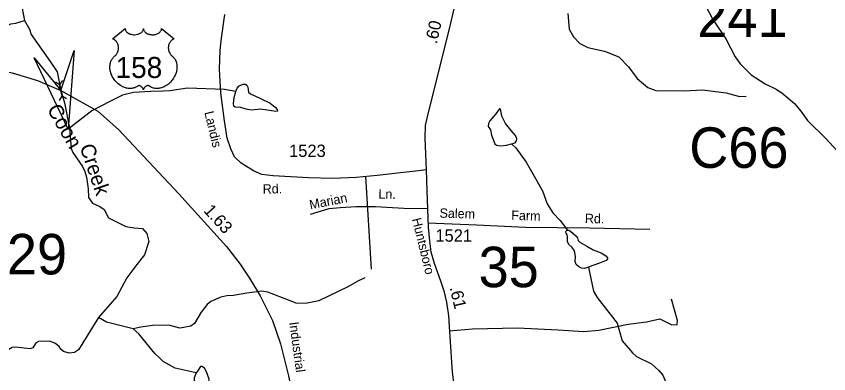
# Model space of a CAD drawing. Extents: x 2056842 to 2160602, y 826753 to 1016856.
# Drawn here: x 2128651 to 2136885, y 935117 to 938737 of the extents above; entities that cross this region are included whole.
import ezdxf

# ---------------------------------------------------------------- set-up
doc = ezdxf.new("R2010")
doc.units = 0
for name, color, linetype in [('Exist Hydrographic Creek Single Shore', 7, 'Continuous'), ('Exist Hydrographic Creek Single Shore Label', 7, 'Continuous'), ('Exist Hydrographic Misc Water Feature', 7, 'Continuous'), ('Exist Road Non-System Type 51', 7, 'Continuous'), ('Exist Road Non-System Type 51 Label', 7, 'Continuous'), ('Exist Road Primary US Attributed', 7, 'Continuous'), ('Exist Road Primary US Label', 7, 'Continuous'), ('Exist Road Primary US Mileage Hundredths English Label', 7, 'Continuous'), ('Exist Road Primary US Shield CELL', 7, 'Continuous'), ('Exist Road Primary US Shield Number Label', 7, 'Continuous'), ('Exist Road Secondary Mileage Hundredths English Label', 7, 'Continuous'), ('Exist Road Secondary Structure Culvert Attributed CELL', 7, 'Continuous'), ('Exist Road Secondary Structure Culvert CELL', 7, 'Continuous'), ('Exist Road Secondary Structure Culvert Number Label', 7, 'Continuous'), ('Exist Road Secondary Structure Standard Bridge Number Label', 7, 'Continuous'), ('Exist Road Secondary Type 41 Attributed', 7, 'Continuous'), ('Exist Road Secondary Type 51 Attributed', 7, 'Continuous'), ('Exist Road Secondary Type 51 Label', 7, 'Continuous'), ('Exist Road Secondary Type 51 Number Label', 7, 'Continuous')]:
    doc.layers.add(name, color=color, linetype=linetype)

msp = doc.modelspace()

# ---------------------------------------------------------------- linework, layer by layer
at = {"layer": 'Exist Hydrographic Creek Single Shore'}
for points in [[(2128702.6, 939662.2), (2128668.9, 939572), (2128673.3, 939480), (2128684.2, 939359.8), (2128718.3, 939221.6), (2128732.3, 939041.7), (2128720.9, 938886.7), (2128713.3, 938795.4), (2128734.8, 938695)], [(2135526.4, 939056.1), (2135711.8, 938702.9), (2135842.8, 938509.5), (2135937.5, 938325.9), (2135987.8, 938254.3), (2136098.3, 938142.7), (2136240.8, 938051.4), (2136352.8, 937999.9), (2136409.2, 937962.1), (2136539.6, 937852.7), (2136603.7, 937777), (2136668.3, 937681.2), (2136860.5, 937497.2), (2137004.9, 937338.8)], [(2128734.8, 938695), (2128785.5, 938606.2), (2128801.9, 938552.2), (2128995.6, 938278.4), (2129066.3, 938173.9), (2129104, 937986.7), (2129139, 937860.1), (2129191.9, 937605)], [(2129191.9, 937605), (2129206.4, 937398.5), (2129222.7, 937358.5), (2129321.1, 937217), (2129347.3, 937165.3), (2129363.5, 937109.2), (2129378.1, 936989.4), (2129382.5, 936901.4), (2129424.9, 936845.4), (2129499, 936809.7), (2129541.8, 936779.5), (2129586.1, 936697.1), (2129759.6, 936607.2), (2129845.7, 936594.5), (2129931.8, 936589.4), (2129974.9, 936538.7), (2129995.2, 936456.4), (2129949.6, 936322.4), (2129873.6, 936222.3), (2129771, 936089.2), (2129668.4, 935900.4), (2129485.8, 935687.5)], [(2134449.2, 936197.1), (2134475.5, 936081.8), (2134502.2, 935954), (2134538.6, 935889.5), (2134609.5, 935797), (2134740, 935631), (2134761.5, 935560.1), (2134790.3, 935451.4), (2134896.9, 935327.8), (2134936.9, 935292), (2135089.4, 935216.7), (2135163.7, 935148.9), (2135203.9, 935101.2), (2135244, 935009.4), (2135260.2, 934971.5), (2135306.6, 934927.7), (2135368.5, 934899.9)], [(2129485.8, 935687.5), (2129283.1, 935358), (2129242.6, 935332.7), (2129186.9, 935326.3), (2129128.6, 935344.1), (2129100.8, 935366.9), (2129085.6, 935393.5), (2129041.2, 935426.5), (2128989.3, 935445.5), (2128877.1, 935445.2), (2128846.5, 935423.9), (2128819.9, 935379.5), (2128787, 935370.6), (2128647.7, 935385.8), (2128609.7, 935383.3), (2128557.8, 935352.9), (2128511.7, 935295.7), (2128486.1, 935181.7), (2128450.7, 935073.5), (2128439, 935017.3), (2128391.9, 934909.1), (2128318.4, 934779.8)]]:
    msp.add_lwpolyline(points, dxfattribs=at)
at = {"layer": 'Exist Hydrographic Misc Water Feature'}
for points in [[(2127613, 938697.6), (2127653, 938693.7), (2127705.1, 938673.9), (2127859.7, 938556.6), (2127915.9, 938520.8), (2127965.9, 938499.1), (2128013.9, 938487.3), (2128101.9, 938485.7), (2128240.1, 938460.3), (2128320.1, 938468.6), (2128357.8, 938480.8), (2128483.3, 938595.4), (2128517.3, 938621.5), (2128597.1, 938659.8), (2128645.1, 938668), (2128734.8, 938695)], [(2130874.5, 937975.2), (2130761.8, 937996.7), (2130387, 938008.1), (2130207.8, 937980.9), (2130138.2, 937979), (2130012.8, 937975.2), (2129838, 937966.3), (2129727.8, 937939.7), (2129606.2, 937878.9), (2129415, 937778.8), (2129191.9, 937605)], [(2130874.5, 937975.2), (2130891, 938008.1), (2130911.2, 938033.5), (2130949.2, 938048.7), (2130974.6, 938048.7), (2130988.5, 938038.5), (2130998.6, 938019.5), (2131005, 937968.8), (2131024, 937952.4), (2131117.7, 937909.3), (2131222.8, 937857.3), (2131276, 937818), (2131296.3, 937791.4), (2131297.5, 937777.5), (2131281.1, 937772.4), (2131130.3, 937795.2), (2131035.4, 937786.4), (2130982.2, 937796.5), (2130925.2, 937814.2), (2130868.2, 937815.5), (2130854.2, 937828.2), (2130853, 937852.3), (2130860.6, 937915.6), (2130874.5, 937975.2)], [(2133669.6, 937443.6), (2133706.3, 937456.3), (2133721.5, 937474), (2133724.1, 937495.6), (2133711.4, 937531), (2133665.8, 937581.7), (2133610.1, 937650.2), (2133570.8, 937726.2), (2133558.2, 937797.2), (2133553.1, 937803.5), (2133545.5, 937797.2), (2133512.6, 937747.7), (2133449.2, 937678), (2133435.3, 937650.2), (2133432.8, 937621), (2133455.6, 937585.5), (2133465.7, 937532.3), (2133499.9, 937446.1), (2133518.9, 937430.9), (2133554.4, 937424.6), (2133619, 937430.9), (2133669.6, 937443.6)], [(2133669.6, 937443.6), (2133713.7, 937404.3), (2133819.1, 937260.5), (2133886.2, 937140.1), (2133983.7, 936967.7), (2134031.7, 936836.3), (2134087.4, 936747.6), (2134162.2, 936669), (2134236.9, 936570.2)], [(2134449.2, 936197.1), (2134409.9, 936184.4), (2134380.8, 936185.7), (2134349.1, 936202.2), (2134326.3, 936223.7), (2134314.9, 936254.1), (2134317.4, 936303.6), (2134307.3, 936360.6), (2134283.2, 936396.1), (2134251.6, 936425.2), (2134236.4, 936456.9), (2134236.4, 936498.7), (2134235.1, 936524.1), (2134223.7, 936539.3), (2134221.2, 936554.5), (2134226.3, 936567.2), (2134236.9, 936570.2)], [(2134236.9, 936570.2), (2134250.3, 936569.7), (2134266.8, 936559.5), (2134322.5, 936512.7), (2134337.7, 936493.7), (2134344, 936467), (2134361.8, 936449.3), (2134432.7, 936410), (2134498.6, 936373.3), (2134579.6, 936341.6), (2134625.2, 936312.4), (2134642.9, 936292.2), (2134641.7, 936279.5), (2134630.3, 936264.3), (2134563.1, 936236.4), (2134493.5, 936212.3), (2134449.2, 936197.1)], [(2132181.8, 936089.8), (2132118, 936059.6), (2132004.4, 935995.1), (2131716.9, 935855.9), (2131581.2, 935827.3), (2131487.1, 935832.8), (2131200.6, 935943.5), (2131140.5, 935953.3), (2130988.6, 935932.7), (2130852.9, 935910.1), (2130784.8, 935907.7), (2130724.9, 935891.5), (2130623.2, 935849.1), (2130585.3, 935818.9), (2130523.5, 935740.6), (2130458.1, 935626.4), (2130418.4, 935598.2), (2130348.4, 935583.9), (2130308.4, 935579.7), (2130196.3, 935609.2), (2130032.4, 935606.5), (2129912.3, 935590), (2129836.4, 935571.7)], [(2129836.4, 935571.7), (2129566.2, 935638.4), (2129485.8, 935687.5)], [(2130473.9, 935127.4), (2130262.4, 935173), (2130139.9, 935241), (2130103.6, 935278.8), (2130055.6, 935320.6), (2129892.6, 935519.9), (2129836.4, 935571.7)], [(2130473.9, 935127.4), (2130453.6, 935075.4), (2130453.6, 935052.6), (2130460, 935033.6), (2130495.4, 935012.1), (2130537.2, 935000.7), (2130556.2, 935001.9), (2130593, 935018.4), (2130603.1, 935034.9), (2130606.9, 935062.7), (2130577.8, 935135), (2130560, 935174.3), (2130532.2, 935192), (2130518.2, 935190.7), (2130492.9, 935154), (2130473.9, 935127.4)]]:
    msp.add_lwpolyline(points, dxfattribs=at)
at = {"layer": 'Exist Road Non-System Type 51'}
for points in [[(2134239.6, 938765.1), (2134255.7, 938607), (2134298.8, 938527.9), (2134361.7, 938459.7), (2134442.5, 938421.9), (2134611.3, 938382.4), (2134756.7, 938326.7), (2134856.4, 938225.2), (2134942.6, 938108.3), (2135052.1, 938014.9), (2135131.2, 937986.2), (2135423.9, 937982.6), (2135606.1, 937992.4), (2135845, 937960.1), (2135979.6, 937926), (2136047.9, 937929.5)], [(2132250.2, 936175.6), (2132193.4, 937113.3)], [(2131631.3, 936734.1), (2131822.2, 936789.1), (2131935, 936800.7), (2132094, 936809.4), (2132290.7, 936812.3), (2132577, 936794.9), (2132817.7, 936791.6)], [(2132820.9, 936646.9), (2133315.7, 936625.8), (2133811.3, 936600.7), (2134458.7, 936594.4), (2135072.8, 936580)], [(2133042, 935550.7), (2133274.4, 935572.8), (2133732.3, 935583.6), (2134143.5, 935562), (2134403, 935545), (2134555.6, 935557.5), (2134851.9, 935618.6), (2135038.7, 935643.8), (2135174.3, 935671.6), (2135296.4, 935614.1), (2135350.2, 935615.9), (2135352, 935657.3), (2135291, 935872.9)]]:
    msp.add_lwpolyline(points, dxfattribs=at)
at = {"layer": 'Exist Road Primary US Attributed'}
msp.add_lwpolyline([(2126267.7, 938614.1), (2126823.6, 938405.4), (2127250.9, 938319.1), (2128331, 938214), (2128609.4, 938165.5), (2128865.7, 938087.7), (2129104, 937986.7), (2129477.6, 937776.4), (2129687.7, 937589.6), (2130299.1, 936938.2), (2130783.1, 936407.2), (2130921.3, 936225.7), (2131012.9, 936085.5), (2131121.5, 935904.9), (2131249, 935656.9), (2131329.8, 935421.5), (2131409.8, 935095.4), (2131552.5, 934368.5), (2131632.4, 933812.4), (2131661.8, 933557), (2131706.5, 933250.4)], dxfattribs=at)
at = {"layer": 'Exist Road Primary US Shield CELL'}
msp.add_lwpolyline([(2129755.5, 938611.6), (2129755.8, 938606.3), (2129757.1, 938600), (2129758.1, 938596.7), (2129761, 938590.5), (2129765.9, 938583.1), (2129772.7, 938575.9), (2129780.4, 938569.6), (2129785.5, 938566.2), (2129794.3, 938561.5), (2129804.2, 938557.3), (2129815.3, 938554.1), (2129826.7, 938551.9), (2129839, 938550.5), (2129851.3, 938550.3), (2129864.5, 938551.3), (2129879.1, 938554.1), (2129885.8, 938555.8), (2129893.3, 938558.4), (2129900.3, 938561.3), (2129908, 938565.4), (2129914.1, 938569.3), (2129919, 938572.8), (2129925.8, 938579.4), (2129931.2, 938586.1), (2129933.5, 938589.9), (2129935.5, 938593.6), (2129938.2, 938601.3), (2129938.9, 938604.8), (2129939.5, 938611.9), (2129939.9, 938605.9), (2129940.5, 938602.2), (2129941.5, 938598.5), (2129943, 938594.6), (2129945.8, 938589.2), (2129948.8, 938584.6), (2129954.5, 938577.9), (2129958.1, 938574.5), (2129961.4, 938571.9), (2129970.1, 938565.9), (2129980.3, 938560.7), (2129985.3, 938558.5), (2129990.5, 938556.7), (2129997, 938554.7), (2130003.8, 938553.1), (2130010.5, 938551.9), (2130017.3, 938551), (2130024.3, 938550.4), (2130030, 938550.3), (2130037, 938550.4), (2130043.4, 938550.7), (2130050.1, 938551.5), (2130057.3, 938552.7), (2130063.2, 938554), (2130070.9, 938556), (2130077.9, 938558.6), (2130084.1, 938561.2), (2130092.1, 938565.4), (2130098.5, 938569.4), (2130103.2, 938573.2), (2130108.8, 938578.4), (2130114.2, 938584.5), (2130117.3, 938589), (2130119.5, 938593.7), (2130121.5, 938598.5), (2130122.8, 938603.7), (2130123.4, 938608.2), (2130123.5, 938612), (2130252.1, 938509.6), (2130249.1, 938508.4), (2130242.1, 938505), (2130236.5, 938501.7), (2130227.7, 938495.5), (2130223.9, 938492.1), (2130220.1, 938488.5), (2130216.6, 938484.7), (2130213.5, 938481.1), (2130209.8, 938476), (2130206.5, 938470.8), (2130203.2, 938465.1), (2130200.8, 938460.2), (2130196.9, 938449.8), (2130195, 938443.3), (2130193.7, 938437.7), (2130192.2, 938426.3), (2130191.8, 938420.8), (2130191.8, 938415.4), (2130192.2, 938409.7), (2130192.7, 938404.2), (2130193.7, 938398.5), (2130194.6, 938393.5), (2130196.2, 938387.4), (2130198.5, 938380.2), (2130201.3, 938373.3), (2130207.1, 938362.1), (2130214.7, 938350.7), (2130220.1, 938344.3), (2130225.4, 938338.9), (2130233.4, 938332.2), (2130237.6, 938328.4), (2130242.6, 938323.5), (2130250.6, 938314.1), (2130253.9, 938309.7), (2130257.2, 938304.8), (2130260.2, 938299.7), (2130263.3, 938294.2), (2130265.7, 938289.4), (2130270.2, 938278.4), (2130273.5, 938267.7), (2130275, 938262.1), (2130277.4, 938249.4), (2130278.4, 938243.2), (2130279.3, 938230.9), (2130279.4, 938216), (2130278.2, 938201.9), (2130275.6, 938185.4), (2130273.4, 938175.5), (2130270, 938164), (2130266.7, 938154.1), (2130260.8, 938139.4), (2130255.6, 938128.8), (2130248.9, 938116.3), (2130244.2, 938108.8), (2130238.9, 938100.7), (2130232.1, 938091.5), (2130224.2, 938081.6), (2130214.7, 938071.2), (2130207, 938063.5), (2130197, 938054.5), (2130190.9, 938049.5), (2130182.3, 938043), (2130170.4, 938035.1), (2130158.7, 938028.3), (2130148.8, 938023.2), (2130140, 938019.4), (2130128.6, 938015.1), (2130109.6, 938009.9), (2130102.7, 938008.4), (2130094.5, 938007.2), (2130086.8, 938006.4), (2130079.4, 938006), (2130069.3, 938006), (2130059.4, 938006.7), (2130050, 938008.1), (2130040.2, 938010.2), (2130029.9, 938013.2), (2130020.6, 938016.8), (2130011.2, 938021.5), (2129995.3, 938031.5), (2129990.7, 938033.9), (2129988.1, 938034.6), (2129982, 938034.9), (2129976.2, 938033.7), (2129970.3, 938031.4), (2129966.7, 938029.5), (2129962, 938026.3), (2129958.3, 938023.5), (2129953.9, 938019.3), (2129950.9, 938015.8), (2129948.5, 938013), (2129944.1, 938006), (2129942.5, 938002.6), (2129940.8, 937998.3), (2129939.3, 937991.9), (2129937.3, 938000), (2129935, 938005.3), (2129932.2, 938009.9), (2129929.4, 938013.9), (2129924.9, 938019), (2129920.9, 938022.9), (2129916, 938026.9), (2129910.8, 938030), (2129906.7, 938032.1), (2129902.9, 938033.6), (2129898.3, 938034.7), (2129894.5, 938035), (2129891.4, 938034.9), (2129887.1, 938034), (2129881.3, 938029.8), (2129875.8, 938026), (2129869.8, 938022.2), (2129862.6, 938018.4), (2129857.4, 938016), (2129851.1, 938013.6), (2129843.9, 938011.1), (2129836, 938009.1), (2129827.8, 938007.5), (2129820.7, 938006.4), (2129813, 938005.7), (2129806.1, 938005.4), (2129798.9, 938005.5), (2129792.1, 938006.1), (2129784.3, 938006.7), (2129774.6, 938008.2), (2129766.5, 938010), (2129758, 938012.3), (2129749.3, 938015), (2129740, 938018.6), (2129728.3, 938023.7), (2129720.1, 938027.9), (2129707.3, 938035.2), (2129692.3, 938045.6), (2129680.9, 938054.8), (2129672.6, 938062.4), (2129660.4, 938074.8), (2129653.2, 938083), (2129641.9, 938097.5), (2129634.7, 938108.1), (2129630, 938115.9), (2129623.2, 938128.3), (2129619.4, 938136.1), (2129614.6, 938147.5), (2129610.7, 938157.9), (2129607.6, 938167.8), (2129605.8, 938174.1), (2129603.4, 938185.2), (2129601.9, 938193), (2129600.5, 938203.7), (2129599.7, 938215), (2129599.5, 938225.4), (2129599.8, 938234.1), (2129600.8, 938244.2), (2129602.5, 938254.9), (2129604.6, 938264.1), (2129606.4, 938270.7), (2129609.1, 938278.8), (2129612.8, 938287.7), (2129617, 938296.2), (2129621.1, 938303.2), (2129626.2, 938310.8), (2129631.2, 938317.3), (2129637.7, 938324.4), (2129644.6, 938331), (2129650.8, 938336.1), (2129658.3, 938343.4), (2129662.2, 938347.8), (2129666.8, 938353.9), (2129670.6, 938359.6), (2129673.5, 938364.7), (2129677.4, 938372.2), (2129679.8, 938377.9), (2129682.7, 938386.5), (2129684.2, 938392.6), (2129685.7, 938400.4), (2129686.7, 938407.8), (2129687.1, 938417), (2129686.9, 938424.6), (2129685.9, 938433.5), (2129684.2, 938442), (2129682.2, 938449.4), (2129679, 938457.9), (2129676.1, 938464.2), (2129671.2, 938472.6), (2129665.7, 938480.4), (2129660, 938486.8), (2129654.3, 938492.5), (2129648.9, 938496.8), (2129643.7, 938500.5), (2129637.1, 938504.4), (2129630.8, 938507.6), (2129626.9, 938509.2)], close=True, dxfattribs=at)
at = {"layer": 'Exist Road Secondary Structure Culvert Attributed CELL'}
msp.add_lwpolyline([(2129238.9, 938391.2), (2129177.6, 937593.5), (2128831.9, 938315), (2129104, 937986.7)], close=True, dxfattribs=at)
at = {"layer": 'Exist Road Secondary Structure Culvert CELL'}
for p, q in [((2129046.9, 938071.5), (2129090.5, 938045.6)), ((2129118.7, 938087.9), (2129090.5, 938045.6)), ((2129117.4, 937927.7), (2129090.5, 938045.6)), ((2129089.2, 937885.5), (2129117.4, 937927.7)), ((2129161.1, 937901.9), (2129117.4, 937927.7))]:
    msp.add_line(p, q, dxfattribs=at)
at = {"layer": 'Exist Road Secondary Type 41 Attributed'}
msp.add_lwpolyline([(2132805.2, 937182.2), (2132726.7, 937173), (2132576.4, 937155.4), (2132308.2, 937123.6), (2132093.9, 937104.4), (2131857.9, 937093.2), (2131613.2, 937099.6), (2131253.9, 937121.5), (2131140.4, 937135.9), (2131055.6, 937171.1), (2130930.9, 937247.9), (2130863.7, 937315.1), (2130823.8, 937395.1), (2130788.6, 937502.3), (2130759.8, 937678.8), (2130723.1, 937960.5), (2130710.2, 938196.3), (2130716.6, 938394.7), (2130729.4, 938516.3), (2130764.5, 938755.3)], dxfattribs=at)
at = {"layer": 'Exist Road Secondary Type 51 Attributed'}
for points in [[(2133264.2, 939772), (2133228.6, 939517.7), (2133183.8, 939272.8), (2133108.7, 938917.1), (2133048, 938653), (2132936.2, 938206.3), (2132818, 937735.1), (2132795.6, 937629.5), (2132790.8, 937503), (2132805.2, 937182.2)], [(2132805.2, 937182.2), (2132810.8, 936968.6), (2132825.2, 936599.8), (2132838, 936458.9), (2132852.4, 936353.3), (2132887.5, 936235.8), (2132951.5, 936056.6), (2132985.1, 935957.4), (2133012.2, 935842.2), (2133029.8, 935703.8), (2133045.7, 935490.9), (2133068.1, 935131.8), (2133084.1, 935003.8), (2133114.5, 934787.8), (2133176.7, 934502.3), (2133255, 934292.7), (2133329.3, 934040.5)]]:
    msp.add_lwpolyline(points, dxfattribs=at)

# ---------------------------------------------------------------- texts
at = {"layer": 'Exist Hydrographic Creek Single Shore Label'}
for s, rotation, p in [('Coon', 299.91803, (2128957.9, 937796.3)), ('Creek', 288.69146, (2129291.5, 937416.8))]:
    msp.add_text(s, height=150, rotation=rotation, dxfattribs=at).set_placement(p)
at = {"layer": 'Exist Road Non-System Type 51 Label'}
for s, rotation, p in [('Marian', 11.21999, (2131631, 936780.8)), ('Ln.', 358.46278, (2132319.9, 936891.8)), ('Salem', 358.25299, (2132939.3, 936698.1)), ('Farm', 358.25236, (2133666.3, 936675.9)), ('Rd.', 358.91014, (2134412.4, 936642.9))]:
    msp.add_text(s, height=95, rotation=rotation, dxfattribs=at).set_placement(p)
at = {"layer": 'Exist Road Primary US Label'}
msp.add_text('Industrial', height=95, rotation=277.81331, dxfattribs=at).set_placement((2131416.5, 935636.6))
at = {"layer": 'Exist Road Primary US Mileage Hundredths English Label'}
msp.add_text('1.63', height=125, rotation=312.34546, dxfattribs=at).set_placement((2130541.8, 936764.6))
at = {"layer": 'Exist Road Primary US Shield Number Label'}
msp.add_text('158', height=212.5, dxfattribs=at).set_placement((2129656.6, 938112.3))
at = {"layer": 'Exist Road Secondary Mileage Hundredths English Label'}
for s, rotation, p in [('.60', 77.30485, (2132911.9, 938450.7)), ('.61', 283.27618, (2133041.6, 935989.5))]:
    msp.add_text(s, height=125, rotation=rotation, dxfattribs=at).set_placement(p)
at = {"layer": 'Exist Road Secondary Structure Culvert Number Label'}
for s, p in [('C66', (2135471.4, 937201.9)), ('C29', (2128159.7, 936122.9))]:
    msp.add_text(s, height=410.1, dxfattribs=at).set_placement(p)
at = {"layer": 'Exist Road Secondary Structure Standard Bridge Number Label'}
for s, p in [('241', (2135554.3, 938526.3)), ('35', (2133336.4, 935993.5))]:
    msp.add_text(s, height=410.1, dxfattribs=at).set_placement(p)
at = {"layer": 'Exist Road Secondary Type 51 Label'}
for s, rotation, p in [('Landis', 283.57029, (2130556, 937764.2)), ('Rd.', 0.70546, (2131148.6, 936941.1)), ('Huntsboro', 283.88641, (2132660.4, 936683.3))]:
    msp.add_text(s, height=95, rotation=rotation, dxfattribs=at).set_placement(p)
at = {"layer": 'Exist Road Secondary Type 51 Number Label'}
for s, p in [('1523', (2131415.3, 937312.3)), ('1521', (2132898.2, 936454.3))]:
    msp.add_text(s, height=125, dxfattribs=at).set_placement(p)

doc.saveas('drawing.dxf')
